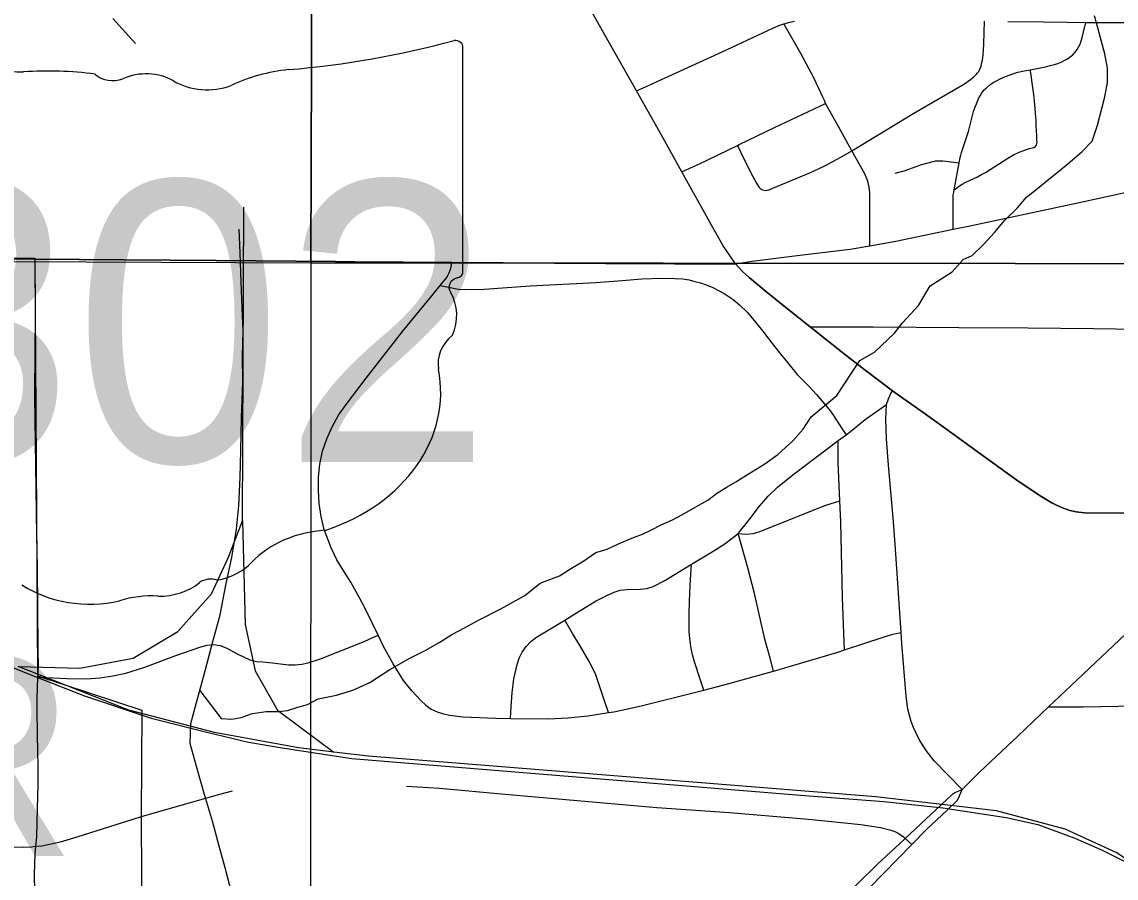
# Model space of a CAD drawing. Extents: x 0 to 34, y 0 to 22.
# Drawn here: x 7.773 to 8.286, y 19.998 to 20.4 of the extents above; entities that cross this region are included whole.
import ezdxf

# ---------------------------------------------------------------- set-up
doc = ezdxf.new("R2010")
doc.units = 0
for name, color, linetype in [('GM_X_City_Street', 7, 'Continuous'), ('GM_X_Corporation_Text', 7, 'Continuous'), ('GM_X_County_Road', 7, 'Continuous'), ('GM_X_Minor_River', 7, 'Continuous'), ('GM_X_Rail_Line', 7, 'Continuous'), ('GM_X_Section', 7, 'Continuous'), ('GM_X_State_Location', 7, 'Continuous'), ('GM_X_State_Route', 7, 'Continuous'), ('GM_X_State_Shield', 7, 'Continuous'), ('GM_X_Township_Road', 7, 'Continuous'), ('GM_X_Unincorporated', 7, 'Continuous')]:
    doc.layers.add(name, color=color, linetype=linetype)

msp = doc.modelspace()

# ---------------------------------------------------------------- linework, layer by layer
at = {"layer": 'GM_X_City_Street'}
for points in [[(8.06114, 20.36783), (8.06643, 20.37026), (8.06918, 20.37153), (8.10141, 20.38616), (8.12273, 20.39616), (8.1255, 20.39749), (8.12836, 20.39862), (8.13026, 20.39929), (8.1331, 20.40006), (8.13529, 20.40051)], [(8.10856, 20.34223), (8.11158, 20.33595), (8.1158, 20.32766), (8.11748, 20.3246), (8.11842, 20.323), (8.11884, 20.3224), (8.11941, 20.32185), (8.1202, 20.32139), (8.12105, 20.32119), (8.1218, 20.32115), (8.12244, 20.32122), (8.12346, 20.32147), (8.12429, 20.32181), (8.13615, 20.32671), (8.14277, 20.32948), (8.14949, 20.33263), (8.15698, 20.33671), (8.1622, 20.33975), (8.19123, 20.35731), (8.21504, 20.37116), (8.21792, 20.37326), (8.21944, 20.37448), (8.22066, 20.37563), (8.22107, 20.37611), (8.22178, 20.37695), (8.2223, 20.37802), (8.22284, 20.37944), (8.22327, 20.38111), (8.22348, 20.38229), (8.22367, 20.3835), (8.22379, 20.38475), (8.22393, 20.38688), (8.22406, 20.3899), (8.22451, 20.40049)], [(8.23539, 20.40037), (8.25208, 20.40018), (8.26318, 20.40006), (8.27205, 20.39996), (8.27809, 20.3999), (8.29164, 20.39987)], [(8.17068, 20.29512), (8.1706, 20.31107), (8.17061, 20.31645), (8.17061, 20.31998), (8.17032, 20.32262), (8.16963, 20.32546), (8.16826, 20.32898), (8.1622, 20.33975), (8.15684, 20.34943), (8.15331, 20.35582), (8.1499, 20.36197), (8.14948, 20.36296), (8.14861, 20.36496), (8.14763, 20.36694), (8.14436, 20.37389), (8.13823, 20.38537), (8.13026, 20.39929)], [(8.24593, 20.37777), (8.253, 20.3792), (8.25529, 20.37973), (8.25728, 20.38027), (8.25891, 20.38077), (8.26035, 20.38132), (8.26191, 20.38204), (8.26339, 20.38283), (8.26465, 20.38377), (8.26585, 20.38472), (8.26702, 20.386), (8.26797, 20.38728), (8.26879, 20.38871), (8.2693, 20.38974), (8.26994, 20.39176), (8.27063, 20.39418), (8.27205, 20.39996)], [(8.21021, 20.32134), (8.21257, 20.33405), (8.21309, 20.33652), (8.2134, 20.33768), (8.21369, 20.33895), (8.21694, 20.34878), (8.21934, 20.35821), (8.21995, 20.35989), (8.22095, 20.36259), (8.22169, 20.36419), (8.22243, 20.36557), (8.22327, 20.36694), (8.22431, 20.36831), (8.22535, 20.36931), (8.22686, 20.37054), (8.22757, 20.3711), (8.22886, 20.37193), (8.23041, 20.37276), (8.23154, 20.37336), (8.2332, 20.37418), (8.23514, 20.37489), (8.24009, 20.37656), (8.24304, 20.37725), (8.24593, 20.37777)], [(8.21021, 20.32134), (8.21092, 20.32188), (8.21226, 20.32298), (8.21393, 20.32401), (8.21542, 20.32485), (8.21774, 20.32601), (8.22118, 20.32756), (8.2231, 20.32853), (8.22489, 20.32952), (8.23539, 20.33624), (8.23811, 20.33778), (8.24066, 20.33911), (8.24464, 20.34051), (8.24557, 20.34077), (8.24627, 20.34095), (8.24691, 20.34108), (8.24765, 20.34128), (8.24825, 20.34157), (8.24875, 20.34221), (8.24906, 20.34284), (8.24911, 20.34374), (8.24906, 20.34454), (8.24901, 20.34546), (8.24897, 20.34628), (8.24895, 20.34707), (8.24887, 20.34889), (8.24874, 20.35148), (8.24867, 20.35339), (8.24864, 20.35416), (8.24846, 20.35722), (8.24824, 20.35964), (8.24791, 20.36296), (8.2476, 20.36616), (8.24673, 20.37267), (8.24632, 20.37533), (8.24593, 20.37777)], [(8.08239, 20.32984), (8.08788, 20.33236), (8.09071, 20.33366), (8.10856, 20.34223), (8.10939, 20.34264), (8.12592, 20.3506), (8.1499, 20.36197)], [(8.18253, 20.32923), (8.18549, 20.32994), (8.1868, 20.33036), (8.1928, 20.33245), (8.19436, 20.33306), (8.19735, 20.33398), (8.20029, 20.33477), (8.20147, 20.33501), (8.20246, 20.33507), (8.20334, 20.33505), (8.20483, 20.33495), (8.20631, 20.33484), (8.21257, 20.33405)], [(8.20969, 20.30288), (8.20969, 20.314), (8.2097, 20.31642), (8.20971, 20.31738), (8.20981, 20.31904), (8.21001, 20.32029), (8.21021, 20.32134)], [(7.96231, 20.07952), (7.95993, 20.08177), (7.95568, 20.08626), (7.95189, 20.09114), (7.9469, 20.09894), (7.94249, 20.10708), (7.9399, 20.11246), (7.93714, 20.1182), (7.93297, 20.12646), (7.9271, 20.1373), (7.92377, 20.14251), (7.92054, 20.14778), (7.91787, 20.15334), (7.91465, 20.16204), (7.91315, 20.16803), (7.9123, 20.17416), (7.91193, 20.18033), (7.91199, 20.18651), (7.9126, 20.19266), (7.91387, 20.19871), (7.9158, 20.20458), (7.9183, 20.21024), (7.92135, 20.2156), (7.92485, 20.22071), (7.93423, 20.23296), (7.9514, 20.25489), (7.96515, 20.2716), (7.96909, 20.27658), (7.97199, 20.28011), (7.97269, 20.28117), (7.97326, 20.2824), (7.97379, 20.28377), (7.97415, 20.28523), (7.97452, 20.28732)], [(7.96909, 20.27658), (7.97209, 20.27595), (7.97761, 20.27481), (7.98052, 20.27456), (7.98973, 20.27481), (8.01127, 20.2764), (8.04211, 20.27799), (8.05445, 20.27883), (8.06366, 20.27959), (8.07286, 20.27999), (8.07926, 20.27984), (8.08275, 20.2796), (8.08579, 20.27916), (8.08851, 20.27846), (8.09111, 20.27777), (8.09377, 20.27688), (8.09662, 20.27574), (8.09959, 20.27422), (8.10232, 20.27276), (8.1065, 20.26991), (8.10947, 20.26738), (8.11327, 20.26383), (8.117, 20.25933), (8.12093, 20.25445), (8.12442, 20.24995), (8.12841, 20.24482), (8.13208, 20.24039), (8.13657, 20.23475), (8.14202, 20.22931), (8.14556, 20.22531), (8.15177, 20.21815), (8.15357, 20.21546), (8.15751, 20.20946), (8.15949, 20.20647)], [(8.1089, 20.16007), (8.11395, 20.16654), (8.11891, 20.17295), (8.12296, 20.17756), (8.12736, 20.18184), (8.13446, 20.18771), (8.15577, 20.20369), (8.15949, 20.20647), (8.16153, 20.208), (8.1677, 20.21299), (8.16914, 20.21406), (8.17843, 20.2207)], [(8.15872, 20.10546), (8.15859, 20.10929), (8.15789, 20.13008), (8.157, 20.16558), (8.15656, 20.17538), (8.15576, 20.19344), (8.15577, 20.19962), (8.15577, 20.20369)], [(8.1089, 20.16007), (8.11262, 20.15984), (8.11586, 20.16015), (8.11869, 20.16091), (8.14398, 20.17114), (8.15053, 20.17349), (8.15414, 20.17462), (8.15656, 20.17538)], [(8.02757, 20.11942), (8.03419, 20.1237), (8.04228, 20.12847), (8.04778, 20.1314), (8.05062, 20.13258), (8.05356, 20.13348), (8.05664, 20.1339), (8.0629, 20.13396), (8.06597, 20.13438), (8.06894, 20.13517), (8.07447, 20.13803), (8.08692, 20.14577), (8.09588, 20.15102), (8.10264, 20.15524), (8.1089, 20.16007)], [(8.12549, 20.09544), (8.12385, 20.10153), (8.12139, 20.11059), (8.11653, 20.13192), (8.11344, 20.14404), (8.1089, 20.16007)], [(8.09278, 20.08664), (8.09029, 20.0941), (8.0893, 20.09707), (8.0884, 20.09993), (8.0876, 20.10266), (8.08694, 20.10537), (8.08643, 20.10817), (8.08611, 20.11105), (8.08594, 20.11397), (8.08592, 20.1231), (8.08617, 20.13237), (8.08651, 20.13853), (8.08692, 20.14577)], [(8.00515, 20.09857), (8.0061, 20.10153), (8.00748, 20.10449), (8.00934, 20.10715), (8.0116, 20.10947), (8.01417, 20.11143), (8.02757, 20.11942)], [(8.048, 20.07604), (8.04612, 20.08157), (8.042, 20.09375), (8.03927, 20.09955), (8.03437, 20.10783), (8.03112, 20.1132), (8.02757, 20.11942)], [(7.96231, 20.07952), (7.9648, 20.0777), (7.9676, 20.0764), (7.97054, 20.0755), (7.97356, 20.07487), (7.97969, 20.07412), (7.99515, 20.07347), (8.00209, 20.07336), (8.0199, 20.07309), (8.02916, 20.07353), (8.03839, 20.07447), (8.048, 20.07604), (8.05059, 20.07646), (8.06267, 20.0791), (8.09278, 20.08664), (8.10166, 20.08886), (8.12549, 20.09544), (8.15512, 20.10427), (8.15872, 20.10546), (8.17692, 20.11149), (8.18151, 20.11284), (8.18531, 20.11367)], [(7.7803, 20.09274), (7.7877, 20.09234), (7.79389, 20.09201), (7.80318, 20.09194), (7.80936, 20.0924), (7.81549, 20.09328), (7.82153, 20.09463), (7.83042, 20.09736), (7.84494, 20.10278), (7.85664, 20.10694), (7.85965, 20.10769), (7.86271, 20.10798), (7.86575, 20.10754), (7.86865, 20.10645), (7.87411, 20.10351), (7.87972, 20.1009), (7.8828, 20.1001), (7.88578, 20.09987)], [(7.88578, 20.09987), (7.89037, 20.0994), (7.89793, 20.09855), (7.901, 20.09852), (7.90405, 20.0988), (7.90706, 20.09942), (7.9129, 20.10131), (7.93336, 20.10944), (7.93748, 20.11134), (7.9399, 20.11246)], [(8.00209, 20.07336), (8.0024, 20.07886), (8.00276, 20.0854), (8.00364, 20.09189), (8.00515, 20.09857)], [(8.25454, 20.07875), (8.25958, 20.07875), (8.27071, 20.07875), (8.32071, 20.07967), (8.38411, 20.0823), (8.39026, 20.08284), (8.39758, 20.08388), (8.40561, 20.08538), (8.41322, 20.08705), (8.4818, 20.10167)], [(7.95318, 20.04146), (7.96866, 20.0406), (7.99955, 20.03783), (8.07067, 20.03153), (8.10472, 20.02917), (8.14182, 20.02599), (8.16648, 20.02355), (8.17562, 20.02208), (8.1805, 20.02096), (8.18236, 20.02026), (8.18397, 20.01948), (8.18647, 20.01772), (8.18722, 20.01701), (8.1903, 20.01411)], [(7.82893, 20.02727), (7.84141, 20.03097), (7.86565, 20.03777), (7.87152, 20.03937)]]:
    msp.add_lwpolyline(points, dxfattribs=at)
at = {"layer": 'GM_X_County_Road'}
for p, q in [((8.21402, 20.04001), (8.21539, 20.04139)), ((8.15992, 19.98306), (8.1903, 20.01411))]:
    msp.add_line(p, q, dxfattribs=at)
for points in [[(8.06114, 20.36783), (8.04584, 20.39493), (8.02701, 20.42844), (8.0179, 20.44496), (8.01204, 20.45547), (8.00386, 20.46998), (7.99907, 20.47786), (7.99561, 20.48246), (7.99435, 20.48392)], [(8.08239, 20.32984), (8.07208, 20.34845), (8.06114, 20.36783)], [(8.10766, 20.28669), (8.10519, 20.29014), (8.10187, 20.29518), (8.09631, 20.30475), (8.08239, 20.32984)], [(8.20969, 20.30288), (8.21616, 20.30422), (8.26742, 20.31518), (8.31271, 20.32502), (8.31564, 20.32565)], [(8.17068, 20.29512), (8.18278, 20.29724), (8.20969, 20.30288)], [(8.10766, 20.28669), (8.1154, 20.28793), (8.13654, 20.29052), (8.16138, 20.29348), (8.17068, 20.29512)], [(7.57021, 20.2906), (7.59042, 20.2905), (7.61843, 20.29024), (7.66858, 20.28976), (7.70584, 20.28944), (7.779, 20.28884)], [(7.779, 20.28884), (7.82053, 20.28861), (7.86389, 20.28823), (7.91997, 20.28774)], [(7.91997, 20.28774), (7.92898, 20.28766), (7.97452, 20.28732)], [(7.97452, 20.28732), (8.0467, 20.28678), (8.07198, 20.28678), (8.07906, 20.28666), (8.10766, 20.28669)], [(8.10766, 20.28669), (8.11084, 20.2831), (8.11403, 20.28025), (8.12153, 20.27407), (8.13115, 20.26611), (8.14257, 20.25707)], [(8.14257, 20.25707), (8.14758, 20.25709), (8.17223, 20.25716), (8.2124, 20.25683), (8.24485, 20.25661), (8.27562, 20.25635), (8.30662, 20.25593), (8.31465, 20.25583)], [(8.14257, 20.25707), (8.15794, 20.24491), (8.16841, 20.23679), (8.18135, 20.22711)], [(8.17843, 20.2207), (8.17939, 20.22333), (8.1804, 20.22545), (8.18135, 20.22711)], [(8.18135, 20.22711), (8.18351, 20.22549), (8.19461, 20.21766), (8.20223, 20.21214), (8.20957, 20.20684), (8.21754, 20.20106), (8.22658, 20.19452), (8.23964, 20.18519), (8.24584, 20.18097), (8.25128, 20.17736), (8.25532, 20.17496), (8.25603, 20.17457)], [(8.18531, 20.11367), (8.18249, 20.15505), (8.18159, 20.16745), (8.17942, 20.19221), (8.17852, 20.20456), (8.17822, 20.21373), (8.17843, 20.2207)], [(8.25603, 20.17457), (8.25817, 20.17341), (8.26112, 20.17212), (8.26449, 20.17096), (8.26754, 20.17028), (8.27136, 20.16988), (8.29082, 20.16973), (8.31399, 20.1694)], [(8.25454, 20.07875), (8.26505, 20.08873), (8.30472, 20.1262), (8.30612, 20.12772), (8.30764, 20.12933), (8.30915, 20.13101), (8.31007, 20.13236), (8.31083, 20.1336), (8.31153, 20.13479), (8.31212, 20.13609), (8.31272, 20.1377), (8.31315, 20.13937), (8.31342, 20.14154), (8.31364, 20.1437), (8.31369, 20.14564), (8.3138, 20.14737), (8.31374, 20.15083), (8.31379, 20.15482), (8.31399, 20.1694)], [(8.21402, 20.04001), (8.2008, 20.05348), (8.19703, 20.0583), (8.19381, 20.0635), (8.19113, 20.06899), (8.19005, 20.07183), (8.18918, 20.07474), (8.18852, 20.07771), (8.18769, 20.08379), (8.18567, 20.10853), (8.18531, 20.11367)], [(8.21539, 20.04139), (8.22226, 20.04826), (8.24014, 20.06505), (8.25454, 20.07875)], [(8.07345, 19.90586), (8.10961, 19.94215), (8.11088, 19.94343), (8.11386, 19.94621), (8.11508, 19.94739), (8.13878, 19.97007), (8.156, 19.98694), (8.17429, 20.00487), (8.18675, 20.01657), (8.18722, 20.01701), (8.20914, 20.03753), (8.20963, 20.03792), (8.21035, 20.03836), (8.21094, 20.03867), (8.21402, 20.04001)], [(8.1903, 20.01411), (8.19728, 20.02125), (8.2069, 20.03027), (8.21158, 20.03487), (8.21226, 20.03583), (8.21402, 20.04001)]]:
    msp.add_lwpolyline(points, dxfattribs=at)
at = {"layer": 'GM_X_Minor_River'}
for points in [[(7.81535, 20.40178), (7.82603, 20.39011)], [(7.85621, 20.08649), (7.86619, 20.07323), (7.87114, 20.07292), (7.87569, 20.07374), (7.88099, 20.07571), (7.88745, 20.07655), (7.89315, 20.07663), (7.89733, 20.07707), (7.90225, 20.07865), (7.9068, 20.07985), (7.91171, 20.08257), (7.92044, 20.08421), (7.92801, 20.08659), (7.93595, 20.09012), (7.94538, 20.09632), (7.95444, 20.10138), (7.962, 20.10528), (7.9688, 20.10917), (7.97446, 20.11266), (7.9805, 20.11578), (7.9873, 20.11967), (7.9975, 20.12474), (8.00883, 20.13097), (8.01598, 20.13676), (8.02506, 20.1403), (8.03072, 20.1438), (8.03601, 20.14691), (8.04203, 20.15117), (8.04734, 20.15275), (8.05301, 20.15549), (8.05982, 20.15824), (8.06398, 20.15981), (8.06814, 20.16177), (8.07267, 20.16411), (8.07797, 20.16646), (8.0825, 20.1688), (8.09043, 20.17346), (8.09458, 20.17579), (8.09873, 20.17889), (8.10363, 20.18199), (8.10778, 20.18433), (8.11533, 20.18899), (8.12137, 20.19286), (8.1274, 20.19712), (8.13454, 20.20368), (8.13941, 20.20906), (8.14314, 20.21481), (8.15518, 20.22484), (8.166, 20.24132), (8.17279, 20.24521), (8.18219, 20.25407), (8.18592, 20.25906), (8.19343, 20.26714), (8.19901, 20.27633), (8.2092, 20.28292), (8.21445, 20.28869), (8.2186, 20.29064), (8.22386, 20.29565), (8.22911, 20.30142), (8.23398, 20.30718), (8.23999, 20.31296), (8.24411, 20.31795), (8.25014, 20.32259), (8.25465, 20.32645), (8.25917, 20.32993), (8.26369, 20.33379), (8.27008, 20.33919), (8.27496, 20.34419), (8.27752, 20.35182), (8.28078, 20.3644), (8.28221, 20.37164), (8.28212, 20.37847), (8.28089, 20.38529), (8.2793, 20.39097), (8.27769, 20.39741), (8.2761, 20.40308)], [(7.87119, 19.99111), (7.86808, 20.00322), (7.86536, 20.01344), (7.86225, 20.02518), (7.85838, 20.03766), (7.85566, 20.0475), (7.85177, 20.0615), (7.85209, 20.07099), (7.85467, 20.08087), (7.85873, 20.09569), (7.86168, 20.10709), (7.86575, 20.12191), (7.86868, 20.13672), (7.87124, 20.14887), (7.87342, 20.16216), (7.87449, 20.17317), (7.87515, 20.18645), (7.87545, 20.19896), (7.87572, 20.21452), (7.87636, 20.23121), (7.87628, 20.24334), (7.87657, 20.2551), (7.87612, 20.2661), (7.87566, 20.27823), (7.87518, 20.29188), (7.87473, 20.30287)]]:
    msp.add_lwpolyline(points, dxfattribs=at)
at = {"layer": 'GM_X_Rail_Line'}
msp.add_line((7.87622, 20.16603), (7.87688, 20.31334), dxfattribs=at)
for points in [[(7.32944, 20.27532), (7.50642, 20.20366), (7.62892, 20.15369), (7.77611, 20.09402), (7.80217, 20.08393), (7.8334, 20.07352), (7.85952, 20.06684), (7.87904, 20.06225), (7.89483, 20.05947), (7.92762, 20.05444), (8.13809, 20.03735), (8.17718, 20.03427), (8.20489, 20.03136), (8.23457, 20.02685), (8.24949, 20.02347), (8.26684, 20.01713), (8.27933, 20.01167), (8.29122, 20.00577)], [(7.771, 20.09764), (7.79994, 20.09698), (7.82493, 20.10159), (7.84597, 20.11408), (7.86176, 20.13184), (7.86965, 20.14893), (7.87622, 20.16603)], [(7.87622, 20.16603), (7.87754, 20.11737), (7.88214, 20.09567), (7.89266, 20.07725), (7.90319, 20.06936), (7.91905, 20.05752)], [(7.91905, 20.05752), (7.90253, 20.0595), (7.86307, 20.06673), (7.82296, 20.07725), (7.771, 20.09764)], [(8.50556, 19.47488), (8.54897, 19.63665), (8.55883, 19.67282), (8.5608, 19.70373), (8.55752, 19.73332), (8.55291, 19.76291), (8.54108, 19.78856), (8.51543, 19.8267), (8.48715, 19.85235), (8.32603, 19.98124), (8.30104, 20.00031), (8.28658, 20.01018), (8.26225, 20.02136), (8.23002, 20.02991), (8.17347, 20.03648), (7.93541, 20.05555), (7.91905, 20.05752)]]:
    msp.add_lwpolyline(points, dxfattribs=at)
at = {"layer": 'GM_X_Section'}
msp.add_lwpolyline([(7.90836, 20.28708), (7.90787, 19.27209), (6.90571, 19.27835), (6.88877, 20.29172)], close=True, dxfattribs=at)
at = {"layer": 'GM_X_State_Route'}
for points in [[(7.22061, 20.29357), (7.57, 20.29114), (7.77879, 20.28939), (7.7798, 20.1447), (7.78009, 20.09329), (7.82897, 20.07719), (7.82871, 20.02782), (7.8295, 19.87846), (7.91938, 19.88002), (7.91833, 19.86626), (7.90896, 19.74457), (7.90921, 19.73272), (7.89011, 19.46459)], [(7.779, 20.28884), (7.70584, 20.28944), (7.66858, 20.28976), (7.61843, 20.29024), (7.59042, 20.2905), (7.57021, 20.2906)], [(7.91997, 20.28774), (7.86389, 20.28823), (7.82053, 20.28861), (7.779, 20.28884)], [(7.97452, 20.28732), (7.92898, 20.28766), (7.91997, 20.28774)], [(8.10766, 20.28669), (8.07906, 20.28666), (8.07198, 20.28678), (8.0467, 20.28678), (7.97452, 20.28732)], [(8.14257, 20.25707), (8.13115, 20.26611), (8.12153, 20.27407), (8.11403, 20.28025), (8.11084, 20.2831), (8.10766, 20.28669)], [(8.18135, 20.22711), (8.16841, 20.23679), (8.15794, 20.24491), (8.14257, 20.25707)], [(8.25603, 20.17457), (8.25532, 20.17496), (8.25128, 20.17736), (8.24584, 20.18097), (8.23964, 20.18519), (8.22658, 20.19452), (8.21754, 20.20106), (8.20957, 20.20684), (8.20223, 20.21214), (8.19461, 20.21766), (8.18351, 20.22549), (8.18135, 20.22711)], [(8.31399, 20.1694), (8.29082, 20.16973), (8.27136, 20.16988), (8.26754, 20.17028), (8.26449, 20.17096), (8.26112, 20.17212), (8.25817, 20.17341), (8.25603, 20.17457)]]:
    msp.add_lwpolyline(points, dxfattribs=at)
at = {"layer": 'GM_X_State_Shield'}
for p, q in [((7.97967, 20.28343), (7.97967, 20.38812)), ((7.97964, 20.28346), (7.97967, 20.28343))]:
    msp.add_line(p, q, dxfattribs=at)
for centre, major_axis, start_param, end_param in [((7.86227, 20.65599), (0.34952, 0), 4.814394, 5.042369), ((7.97601, 20.38855), (0.00367, 0), 6.141152, 7.989035), ((7.77284, 20.40639), (0.03703, 0), 4.042523, 4.731795), ((7.78512, 20.27081), (0.13295, 0), 1.404758, 1.657858), ((7.8153, 20.38118), (0.01068, 0), 3.836095, 5.185415), ((7.83099, 20.35805), (0.02221, 0), 0.950623, 2.079405), ((7.90685, 20.32203), (0.07032, 0), 1.699011, 2.107814), ((7.85966, 20.38977), (0.02672, 0), 4.081561, 5.145723), ((7.97576, 20.28303), (0.00393, 0), 5.05454, 6.418171), ((7.97882, 20.27574), (0.00568, 0), 1.883978, 3.671073), ((7.9427, 20.26251), (0.03409, 0), 5.934695, 6.695948), ((7.99282, 20.23962), (0.0248, 0), 2.387724, 3.262537), ((7.88185, 20.2263), (0.08742, 0), 5.101752, 6.440018), ((7.91871, 20.12341), (0.04788, 0), 1.647645, 2.488434), ((7.85805, 20.1602), (0.02824, 0), 4.937069, 5.64225), ((7.86125, 20.13269), (0.00752, 0), 1.147584, 2.315152), ((7.80448, 20.16705), (0.05011, 0), 4.026481, 4.996735), ((7.8371, 20.15207), (0.0267, 0), 4.691044, 5.507374), ((7.83344, 20.09786), (0.04118, 0), 1.495662, 1.94098)]:
    msp.add_ellipse(centre, major_axis=major_axis, ratio=0.8, start_param=start_param, end_param=end_param, dxfattribs=at)
at = {"layer": 'GM_X_Township_Road'}
for points in [[(7.7803, 20.09274), (7.78053, 20.09752), (7.7804, 20.10604), (7.78001, 20.14415), (7.77976, 20.15939), (7.77888, 20.22455), (7.77892, 20.24626), (7.77913, 20.26176), (7.779, 20.28884)], [(7.77993, 19.91317), (7.77915, 19.97536), (7.77872, 20.00022), (7.77899, 20.00946), (7.77936, 20.01332), (7.77977, 20.01769), (7.78013, 20.03128), (7.78035, 20.04232), (7.78033, 20.05084), (7.78008, 20.06547), (7.77984, 20.07763), (7.77985, 20.08252), (7.7803, 20.09274)], [(7.77346, 20.01294), (7.77726, 20.01312), (7.77936, 20.01332), (7.78206, 20.01358), (7.78567, 20.01426), (7.79079, 20.0154), (7.79866, 20.01769), (7.82893, 20.02727)], [(7.69368, 20.01289), (7.70588, 20.01432), (7.71508, 20.01496), (7.72431, 20.01514), (7.73968, 20.01468), (7.76424, 20.01307), (7.77346, 20.01294)]]:
    msp.add_lwpolyline(points, dxfattribs=at)
at = {"layer": 'GM_X_Unincorporated'}
for points in [[(7.91044, 20.89996), (6.88902, 20.89996), (6.88877, 20.29172), (7.90836, 20.28708)], [(8.9, 20.28618), (8.9, 20.89996), (7.91044, 20.89996), (7.90836, 20.28708)], [(8.9, 19.27567), (8.9, 20.28618), (7.90836, 20.28708), (7.90787, 19.27209)]]:
    msp.add_lwpolyline(points, close=True, dxfattribs=at)

# ---------------------------------------------------------------- texts
at = {"layer": 'GM_X_Corporation_Text'}
msp.add_text('WOOSTER', height=0.094697, rotation=0, dxfattribs=at).set_placement((7.14411, 20.00878))
at = {"layer": 'GM_X_State_Location'}
for s, p in [('s', (7.81118, 20.26635)), ('r', (7.81117, 20.26635))]:
    msp.add_text(s, height=0.000189, dxfattribs=at).set_placement(p)
at = {"layer": 'GM_X_State_Shield'}
msp.add_text('302', height=0.131836, dxfattribs=at).set_placement((7.69908, 20.1937))

doc.saveas('drawing.dxf')
